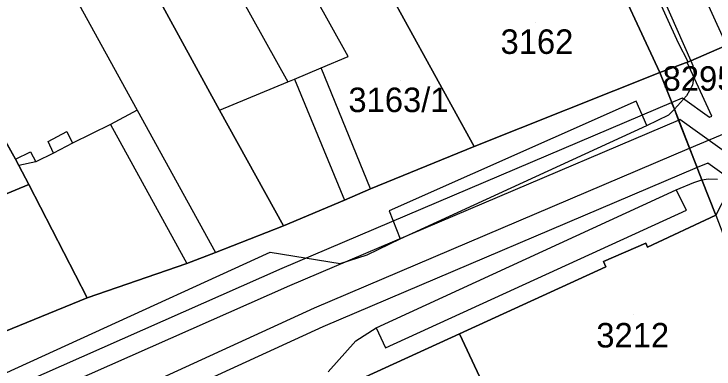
# Model space of a CAD drawing. Extents: x -264070 to -262271, y -1238894 to -1238141.
# Drawn here: x -262970.7 to -262913.5, y -1238565.3 to -1238536.4 of the extents above; entities that cross this region are included whole.
import ezdxf

# ---------------------------------------------------------------- set-up
doc = ezdxf.new("R2010")
doc.units = 0
for name, color, linetype in [('body_kn', 7, 'Continuous'), ('kladpar_druhypozemkov', 7, 'Continuous'), ('kladpar_hranice', 7, 'Continuous'), ('kladpar_parcelnecisla', 7, 'Continuous'), ('kladpar_plochy', 7, 'Continuous'), ('tarchy_linie', 7, 'Continuous'), ('zappar_hrandruhpozemk', 7, 'Continuous')]:
    doc.layers.add(name, color=color, linetype=linetype)

msp = doc.modelspace()

# ---------------------------------------------------------------- linework, layer by layer
at = {"layer": 'body_kn'}
for p, q in [((-262916.41, -1238538.73), (-262916.41, -1238538.73)), ((-262943.4, -1238539.83), (-262943.4, -1238539.83)), ((-262915.69, -1238540.3), (-262915.69, -1238540.3)), ((-262915.61, -1238540.27), (-262915.61, -1238540.27)), ((-262915.4, -1238540.18), (-262915.4, -1238540.18)), ((-262915.4, -1238540.18), (-262915.4, -1238540.18)), ((-262915.23, -1238540.55), (-262915.23, -1238540.55)), ((-262945.61, -1238540.74), (-262945.61, -1238540.74)), ((-262917.94, -1238541.14), (-262917.94, -1238541.14)), ((-262917.94, -1238541.14), (-262917.94, -1238541.14)), ((-262915.14, -1238541.21), (-262915.14, -1238541.21)), ((-262947.79, -1238541.67), (-262947.79, -1238541.67)), ((-262947.79, -1238541.67), (-262947.79, -1238541.67)), ((-262948.32, -1238541.89), (-262948.32, -1238541.89)), ((-262948.32, -1238541.89), (-262948.32, -1238541.89)), ((-262915.28, -1238542.16), (-262915.28, -1238542.16)), ((-262919.88, -1238543.48), (-262919.88, -1238543.48)), ((-262916.09, -1238543.2), (-262916.09, -1238543.2)), ((-262915.76, -1238543.03), (-262915.76, -1238543.03)), ((-262916.97, -1238543.57), (-262916.97, -1238543.57)), ((-262960.64, -1238544.21), (-262960.64, -1238544.21)), ((-262953.9, -1238544.21), (-262953.9, -1238544.21)), ((-262953.9, -1238544.21), (-262953.9, -1238544.21)), ((-262917.19, -1238544.57), (-262917.19, -1238544.57)), ((-262917.19, -1238544.57), (-262917.19, -1238544.57)), ((-262916.75, -1238544.13), (-262916.75, -1238544.13)), ((-262916.4, -1238545.02), (-262916.4, -1238545.02)), ((-262916.29, -1238544.97), (-262916.29, -1238544.97)), ((-262913.89, -1238544.78), (-262913.89, -1238544.78)), ((-262913.69, -1238544.7), (-262913.69, -1238544.7)), ((-262962.82, -1238545.38), (-262962.82, -1238545.38)), ((-262962.82, -1238545.38), (-262962.82, -1238545.38)), ((-262918.99, -1238545.45), (-262918.99, -1238545.45)), ((-262966.39, -1238545.94), (-262966.39, -1238545.94)), ((-262967.9, -1238546.77), (-262967.9, -1238546.77)), ((-262965.92, -1238546.9), (-262965.92, -1238546.9)), ((-262965.92, -1238546.9), (-262965.92, -1238546.9)), ((-262933.09, -1238547.18), (-262933.09, -1238547.18)), ((-262915.51, -1238547.31), (-262915.51, -1238547.31)), ((-262915.51, -1238547.31), (-262915.51, -1238547.31)), ((-262969.36, -1238547.59), (-262969.36, -1238547.59)), ((-262967.46, -1238547.71), (-262967.46, -1238547.71)), ((-262970.58, -1238548.19), (-262970.58, -1238548.19)), ((-262970.58, -1238548.19), (-262970.58, -1238548.19)), ((-262968.9, -1238548.42), (-262968.9, -1238548.42)), ((-262968.9, -1238548.42), (-262968.9, -1238548.42)), ((-262914.01, -1238548.52), (-262914.01, -1238548.52)), ((-262970.29, -1238548.72), (-262970.29, -1238548.72)), ((-262914.89, -1238548.89), (-262914.89, -1238548.89)), ((-262913.96, -1238549.81), (-262913.96, -1238549.81)), ((-262969.49, -1238550.26), (-262969.49, -1238550.26)), ((-262915.15, -1238550.11), (-262915.15, -1238550.11)), ((-262914.5, -1238549.88), (-262914.5, -1238549.88)), ((-262914.5, -1238549.88), (-262914.5, -1238549.88)), ((-262941.57, -1238550.63), (-262941.57, -1238550.63)), ((-262941.57, -1238550.63), (-262941.57, -1238550.63)), ((-262916.61, -1238550.71), (-262916.61, -1238550.71)), ((-262916.61, -1238550.71), (-262916.61, -1238550.71)), ((-262943.7, -1238551.56), (-262943.7, -1238551.56)), ((-262940.05, -1238552.41), (-262940.05, -1238552.41)), ((-262915.76, -1238552.37), (-262915.76, -1238552.37)), ((-262948.69, -1238553.63), (-262948.69, -1238553.63)), ((-262939.15, -1238554.71), (-262939.15, -1238554.71)), ((-262939.15, -1238554.71), (-262939.15, -1238554.71)), ((-262919.09, -1238555.05), (-262919.09, -1238555.05)), ((-262918.93, -1238555.38), (-262918.93, -1238555.38)), ((-262954.24, -1238555.81), (-262954.24, -1238555.81)), ((-262949.77, -1238555.79), (-262949.77, -1238555.79)), ((-262941.84, -1238556.01), (-262941.84, -1238556.01)), ((-262922.53, -1238556.54), (-262922.53, -1238556.54)), ((-262956.57, -1238556.72), (-262956.57, -1238556.72)), ((-262948.78, -1238557.1), (-262948.78, -1238557.1)), ((-262944.05, -1238556.72), (-262944.05, -1238556.72)), ((-262922.36, -1238556.98), (-262922.36, -1238556.98)), ((-262922.36, -1238556.98), (-262922.36, -1238556.98)), ((-262948.16, -1238558.52), (-262948.16, -1238558.52)), ((-262964.72, -1238559.53), (-262964.72, -1238559.53)), ((-262946.16, -1238560.33), (-262946.16, -1238560.33)), ((-262945.47, -1238561.89), (-262945.47, -1238561.89)), ((-262941.11, -1238561.97), (-262941.11, -1238561.97)), ((-262934.31, -1238562.47), (-262934.31, -1238562.47)), ((-262934.31, -1238562.47), (-262934.31, -1238562.47)), ((-262942.77, -1238563.03), (-262942.77, -1238563.03)), ((-262940.35, -1238563.61), (-262940.35, -1238563.61))]:
    msp.add_line(p, q, dxfattribs=at)
at = {"layer": 'kladpar_druhypozemkov'}
for p, q in [((-262928.06, -1238537.01), (-262928.06, -1238537.01)), ((-262939.14, -1238541.76), (-262939.14, -1238541.76)), ((-262920.05, -1238560.87), (-262920.05, -1238560.87))]:
    msp.add_line(p, q, dxfattribs=at)
at = {"layer": 'kladpar_hranice'}
for points in [[(-262917.94, -1238541.14), (-262922.37, -1238531.58), (-262923.16, -1238530.02), (-262924.5, -1238527.35), (-262926.92, -1238522.53), (-262945.99, -1238483.66), (-262950.49, -1238474.92), (-262951.58, -1238472.83), (-262953.1, -1238469.57), (-262953.6, -1238468.49), (-262957.3, -1238460.54)], [(-262965.54, -1238522.92), (-262953.9, -1238544.21), (-262948.69, -1238553.63), (-262954.24, -1238555.81), (-262956.57, -1238556.72), (-262964.72, -1238559.53), (-262969.49, -1238550.26), (-262970.29, -1238548.72), (-262970.58, -1238548.19), (-262985.04, -1238522.41), (-262993.38, -1238507.47), (-262988.04, -1238504.92), (-262982.69, -1238502.27), (-262978.09, -1238499.9), (-262970.15, -1238514.49), (-262968.71, -1238517.12), (-262965.54, -1238522.92)], [(-262927.36, -1238522.76), (-262926.92, -1238522.53), (-262924.5, -1238527.35), (-262923.16, -1238530.02), (-262922.37, -1238531.58), (-262917.94, -1238541.14), (-262933.09, -1238547.18), (-262940.17, -1238534.29), (-262941.38, -1238532.17), (-262941.8, -1238531.39), (-262943.28, -1238528.72), (-262944.05, -1238527.27), (-262946.76, -1238522.4), (-262948.41, -1238519.43), (-262939.97, -1238515.55), (-262935.54, -1238526.28), (-262927.36, -1238522.76)], [(-262941.8, -1238531.39), (-262941.38, -1238532.17), (-262940.17, -1238534.29), (-262933.09, -1238547.18), (-262941.57, -1238550.63), (-262943.7, -1238551.56), (-262948.69, -1238553.63), (-262953.9, -1238544.21), (-262965.54, -1238522.92), (-262960.34, -1238520.28), (-262956.47, -1238527.27), (-262951.63, -1238524.86), (-262946.76, -1238522.4), (-262944.05, -1238527.27), (-262943.28, -1238528.72), (-262941.8, -1238531.39)], [(-262985.04, -1238522.41), (-262970.58, -1238548.19), (-262970.29, -1238548.72), (-262969.49, -1238550.26), (-262973.99, -1238552.12)], [(-262917.94, -1238541.14), (-262915.61, -1238540.27), (-262915.4, -1238540.18), (-262907.79, -1238536.85)], [(-262907.79, -1238536.85), (-262915.4, -1238540.18), (-262915.61, -1238540.27), (-262917.94, -1238541.14)], [(-262981.34, -1238566.3), (-262978.93, -1238565.32), (-262964.72, -1238559.53), (-262956.57, -1238556.72), (-262954.24, -1238555.81), (-262948.69, -1238553.63), (-262943.7, -1238551.56), (-262941.57, -1238550.63), (-262933.09, -1238547.18), (-262917.94, -1238541.14), (-262916.75, -1238544.13), (-262914.5, -1238549.88), (-262913.35, -1238552.78), (-262918.93, -1238555.38), (-262919.09, -1238555.05), (-262922.53, -1238556.54), (-262922.36, -1238556.98), (-262934.31, -1238562.47), (-262949.95, -1238569.62)], [(-262913.35, -1238552.78), (-262914.5, -1238549.88), (-262916.75, -1238544.13), (-262917.94, -1238541.14)], [(-262988.56, -1238554.22), (-262986.39, -1238553.32), (-262986.69, -1238552.57), (-262980.66, -1238550.13), (-262979.19, -1238549.53), (-262978.6, -1238550.99), (-262975.03, -1238549.52), (-262973.99, -1238552.12), (-262969.49, -1238550.26), (-262964.72, -1238559.53), (-262978.93, -1238565.32), (-262981.34, -1238566.3), (-262992.31, -1238570.76), (-262994.61, -1238566.47), (-262996.97, -1238561.58), (-262993.62, -1238560.2), (-262994.83, -1238557.46), (-262988.28, -1238554.83), (-262988.56, -1238554.22)], [(-262922.36, -1238556.98), (-262922.53, -1238556.54), (-262919.09, -1238555.05), (-262918.93, -1238555.38), (-262913.35, -1238552.78), (-262907.03, -1238569.3), (-262918.49, -1238573.62), (-262919.34, -1238573.94), (-262920.71, -1238570.29), (-262923.14, -1238571.22), (-262923.72, -1238569.99), (-262929.61, -1238572.4), (-262930.01, -1238571.63), (-262934.31, -1238562.47), (-262922.36, -1238556.98)], [(-262934.31, -1238562.47), (-262930.01, -1238571.63), (-262929.61, -1238572.4), (-262930.96, -1238573.07), (-262930.1, -1238575), (-262927.65, -1238573.98), (-262922.76, -1238584.67), (-262939.5, -1238592.01), (-262939.98, -1238591), (-262949.95, -1238569.62), (-262934.31, -1238562.47)]]:
    msp.add_lwpolyline(points, dxfattribs=at)
at = {"layer": 'kladpar_plochy'}
for p, q in [((-262985.04, -1238522.41), (-262970.58, -1238548.19)), ((-262970.58, -1238548.19), (-262970.29, -1238548.72)), ((-262970.29, -1238548.72), (-262969.49, -1238550.26)), ((-262969.49, -1238550.26), (-262973.99, -1238552.12))]:
    msp.add_line(p, q, dxfattribs=at)
for points in [[(-262944.09, -1238459.15), (-262938.08, -1238472.48), (-262924.76, -1238500.02), (-262919.42, -1238511.83), (-262907.79, -1238536.85), (-262915.4, -1238540.18), (-262915.61, -1238540.27), (-262917.94, -1238541.14), (-262922.37, -1238531.58), (-262923.16, -1238530.02), (-262924.5, -1238527.35), (-262926.92, -1238522.53), (-262945.99, -1238483.66), (-262950.49, -1238474.92), (-262951.58, -1238472.83), (-262953.1, -1238469.57), (-262953.6, -1238468.49), (-262957.3, -1238460.54)], [(-262981.34, -1238566.3), (-262978.93, -1238565.32), (-262964.72, -1238559.53), (-262956.57, -1238556.72), (-262954.24, -1238555.81), (-262948.69, -1238553.63), (-262943.7, -1238551.56), (-262941.57, -1238550.63), (-262933.09, -1238547.18), (-262917.94, -1238541.14), (-262916.75, -1238544.13), (-262914.5, -1238549.88), (-262913.35, -1238552.78), (-262918.93, -1238555.38), (-262919.09, -1238555.05), (-262922.53, -1238556.54), (-262922.36, -1238556.98), (-262934.31, -1238562.47), (-262949.95, -1238569.62)]]:
    msp.add_lwpolyline(points, dxfattribs=at)
for points in [[(-262965.54, -1238522.92), (-262953.9, -1238544.21), (-262948.69, -1238553.63), (-262954.24, -1238555.81), (-262956.57, -1238556.72), (-262964.72, -1238559.53), (-262969.49, -1238550.26), (-262970.29, -1238548.72), (-262970.58, -1238548.19), (-262985.04, -1238522.41), (-262993.38, -1238507.47), (-262988.04, -1238504.92), (-262982.69, -1238502.27), (-262978.09, -1238499.9), (-262970.15, -1238514.49), (-262968.71, -1238517.12)], [(-262927.36, -1238522.76), (-262926.92, -1238522.53), (-262924.5, -1238527.35), (-262923.16, -1238530.02), (-262922.37, -1238531.58), (-262917.94, -1238541.14), (-262933.09, -1238547.18), (-262940.17, -1238534.29), (-262941.38, -1238532.17), (-262941.8, -1238531.39), (-262943.28, -1238528.72), (-262944.05, -1238527.27), (-262946.76, -1238522.4), (-262948.41, -1238519.43), (-262939.97, -1238515.55), (-262935.54, -1238526.28)], [(-262941.8, -1238531.39), (-262941.38, -1238532.17), (-262940.17, -1238534.29), (-262933.09, -1238547.18), (-262941.57, -1238550.63), (-262943.7, -1238551.56), (-262948.69, -1238553.63), (-262953.9, -1238544.21), (-262965.54, -1238522.92), (-262960.34, -1238520.28), (-262956.47, -1238527.27), (-262951.63, -1238524.86), (-262946.76, -1238522.4), (-262944.05, -1238527.27), (-262943.28, -1238528.72)], [(-262917.94, -1238541.14), (-262915.61, -1238540.27), (-262915.4, -1238540.18), (-262907.79, -1238536.85), (-262906.58, -1238539.45), (-262912.09, -1238550.3), (-262913.35, -1238552.78), (-262914.5, -1238549.88), (-262916.75, -1238544.13)], [(-262988.56, -1238554.22), (-262986.39, -1238553.32), (-262986.69, -1238552.57), (-262980.66, -1238550.13), (-262979.19, -1238549.53), (-262978.6, -1238550.99), (-262975.03, -1238549.52), (-262973.99, -1238552.12), (-262969.49, -1238550.26), (-262964.72, -1238559.53), (-262978.93, -1238565.32), (-262981.34, -1238566.3), (-262992.31, -1238570.76), (-262994.61, -1238566.47), (-262996.97, -1238561.58), (-262993.62, -1238560.2), (-262994.83, -1238557.46), (-262988.28, -1238554.83)], [(-262922.36, -1238556.98), (-262922.53, -1238556.54), (-262919.09, -1238555.05), (-262918.93, -1238555.38), (-262913.35, -1238552.78), (-262907.03, -1238569.3), (-262918.49, -1238573.62), (-262919.34, -1238573.94), (-262920.71, -1238570.29), (-262923.14, -1238571.22), (-262923.72, -1238569.99), (-262929.61, -1238572.4), (-262930.01, -1238571.63), (-262934.31, -1238562.47)], [(-262934.31, -1238562.47), (-262930.01, -1238571.63), (-262929.61, -1238572.4), (-262930.96, -1238573.07), (-262930.1, -1238575), (-262927.65, -1238573.98), (-262922.76, -1238584.67), (-262939.5, -1238592.01), (-262939.98, -1238591), (-262949.95, -1238569.62)]]:
    msp.add_lwpolyline(points, close=True, dxfattribs=at)
at = {"layer": 'tarchy_linie'}
msp.add_line((-262915.51, -1238547.31), (-262909.76, -1238544.87), dxfattribs=at)
for points in [[(-263049.81, -1238282.44), (-263016.2, -1238342.64), (-262978.3, -1238405.77), (-262957.24, -1238440.79), (-262909.76, -1238544.87), (-262886.28, -1238607.09), (-262862.09, -1238671.7), (-262834.14, -1238746.5), (-262835.49, -1238761.73)], [(-262911.43, -1238550.37), (-262914.01, -1238548.52), (-262914.89, -1238548.89), (-262915.51, -1238547.31), (-262916.4, -1238545.02), (-262916.75, -1238544.13), (-262916.97, -1238543.57), (-262916.09, -1238543.2), (-262913.89, -1238544.78), (-262913.69, -1238544.7), (-262915.69, -1238540.3), (-262915.61, -1238540.27), (-262916.41, -1238538.73), (-262942.71, -1238481.07), (-262940.64, -1238479.43), (-262947.17, -1238470.61), (-262948.78, -1238467.76), (-262950.68, -1238463.6)], [(-263127.28, -1238639.92), (-263086.66, -1238619.65), (-263043.33, -1238598.79), (-262997.67, -1238578.69), (-262948.78, -1238557.1), (-262916.97, -1238543.57), (-262916.75, -1238544.13), (-262916.4, -1238545.02), (-262915.51, -1238547.31), (-262914.89, -1238548.89), (-262945.47, -1238561.89), (-262992.44, -1238583.4), (-263039.43, -1238605.06), (-263086.63, -1238626.71), (-263123.25, -1238643.79), (-263125.06, -1238644.64), (-263125.78, -1238643.09), (-263126.6, -1238641.32), (-263127.07, -1238640.31), (-263127.28, -1238639.92)], [(-263126.6, -1238641.32), (-263085.98, -1238621.04), (-263042.68, -1238600.2), (-262997.04, -1238580.11), (-262948.16, -1238558.52), (-262916.4, -1238545.02)], [(-262908.31, -1238550.69), (-262916.29, -1238544.97), (-262916.4, -1238545.02)], [(-263123.97, -1238642.25), (-263087.34, -1238625.17), (-263040.14, -1238603.52), (-262993.15, -1238581.86), (-262946.16, -1238560.33), (-262915.51, -1238547.31)]]:
    msp.add_lwpolyline(points, dxfattribs=at)
at = {"layer": 'zappar_hrandruhpozemk'}
for p, q in [((-262980.04, -1238508.9), (-262960.64, -1238544.21)), ((-262956.47, -1238527.27), (-262948.32, -1238541.89)), ((-262917.89, -1238534.54), (-262915.4, -1238540.18)), ((-262941.57, -1238550.63), (-262945.61, -1238540.74)), ((-262947.79, -1238541.67), (-262943.7, -1238551.56)), ((-262953.9, -1238544.21), (-262948.32, -1238541.89)), ((-262915.76, -1238543.03), (-262916.75, -1238544.13)), ((-262960.64, -1238544.21), (-262954.24, -1238555.81)), ((-262918.99, -1238545.45), (-262917.19, -1238544.57)), ((-262917.19, -1238544.57), (-262916.75, -1238544.13)), ((-262962.82, -1238545.38), (-262956.57, -1238556.72)), ((-262939.15, -1238554.71), (-262918.99, -1238545.45)), ((-262965.92, -1238546.9), (-262967.46, -1238547.71)), ((-262967.46, -1238547.71), (-262968.9, -1238548.42)), ((-262968.9, -1238548.42), (-262970.29, -1238548.72)), ((-262941.11, -1238561.97), (-262916.61, -1238550.71))]:
    msp.add_line(p, q, dxfattribs=at)
for points in [[(-262948.32, -1238541.89), (-262947.79, -1238541.67), (-262945.61, -1238540.74), (-262943.4, -1238539.83), (-262946.21, -1238534.75), (-262946.78, -1238533.69)], [(-262915.4, -1238540.18), (-262915.23, -1238540.55), (-262915.14, -1238541.21), (-262915.28, -1238542.16), (-262915.76, -1238543.03)], [(-262918.99, -1238545.45), (-262919.88, -1238543.48), (-262940.05, -1238552.41), (-262939.15, -1238554.71)], [(-262960.64, -1238544.21), (-262962.82, -1238545.38), (-262965.92, -1238546.9)], [(-262967.46, -1238547.71), (-262967.9, -1238546.77), (-262966.39, -1238545.94), (-262965.92, -1238546.9)], [(-262970.58, -1238548.19), (-262969.36, -1238547.59), (-262968.9, -1238548.42)], [(-262914.5, -1238549.88), (-262913.96, -1238549.81), (-262913.23, -1238549.84)], [(-262916.61, -1238550.71), (-262915.15, -1238550.11), (-262914.5, -1238549.88)], [(-262941.11, -1238561.97), (-262940.35, -1238563.61), (-262915.76, -1238552.37), (-262916.61, -1238550.71)], [(-262949.77, -1238555.79), (-262944.05, -1238556.72), (-262941.84, -1238556.01), (-262939.15, -1238554.71)], [(-263000.02, -1238578.86), (-262980.78, -1238569.95), (-262949.77, -1238555.79)], [(-262945.02, -1238565.56), (-262942.77, -1238563.03), (-262941.11, -1238561.97)]]:
    msp.add_lwpolyline(points, dxfattribs=at)

# ---------------------------------------------------------------- texts
at = {"layer": 'kladpar_parcelnecisla'}
for s, p in [('3162', (-262930.95, -1238539.61)), ('8295/3', (-262917.706, -1238542.62)), ('3163/1', (-262943.376, -1238544.36)), ('3212', (-262923.126, -1238563.57))]:
    msp.add_text(s, height=2, dxfattribs=at).set_placement(p)

doc.saveas('drawing.dxf')
